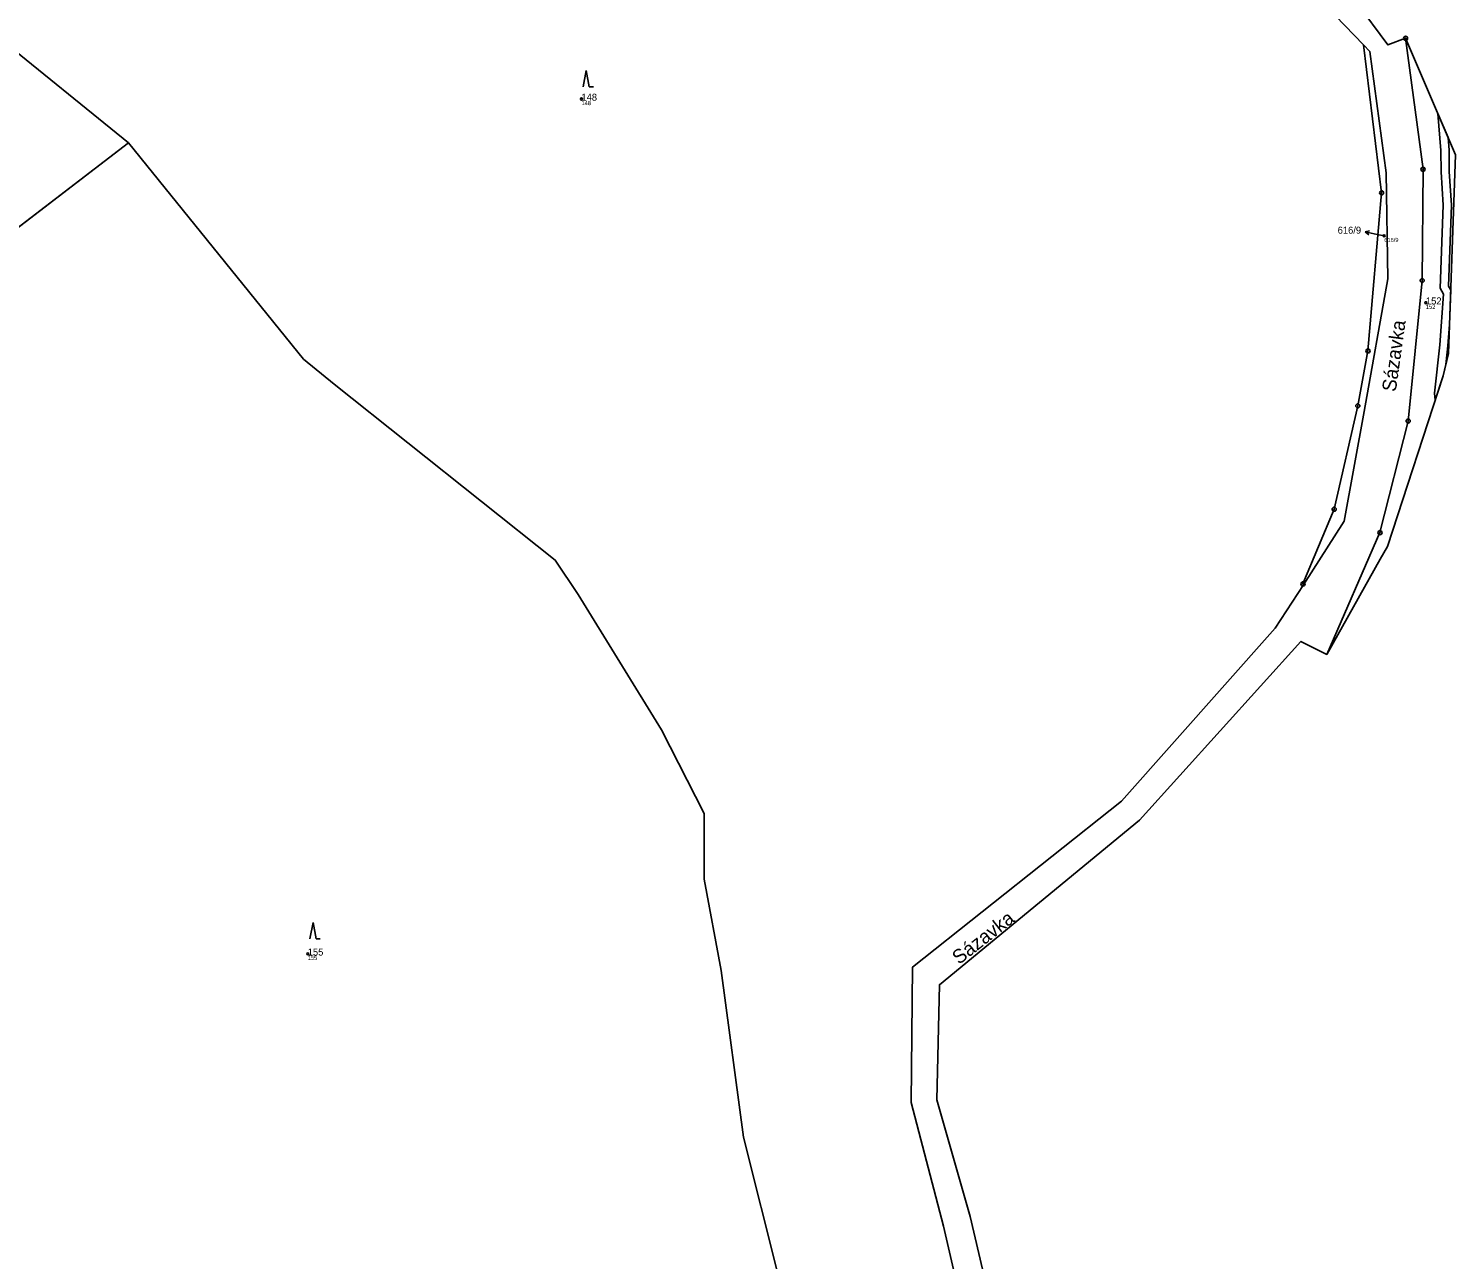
# Model space of a CAD drawing. Extents: x -680203 to -673936, y -1102717 to -1093650.
# Drawn here: x -677190.6 to -676844.1, y -1095262.7 to -1094963.8 of the extents above; entities that cross this region are included whole.
import ezdxf

# ---------------------------------------------------------------- set-up
doc = ezdxf.new("R2010")
doc.units = 0
for name, color, linetype in [('Definiční body', 7, 'Continuous'), ('Kresba - hranice', 7, 'Continuous'), ('SOxx01xx_ŽSp_násyp_plocha', 7, 'Continuous'), ('SOxx02xx_Koleje_param další_Popis10', 7, 'Continuous'), ('SOxx02xx_Staničení_Popis10', 7, 'Continuous'), ('SOxxxxxx_Koleje_hlavní_body_Popis10', 7, 'Continuous'), ('SOxxxxxx_Koleje_LN_parametry_Popis10', 7, 'Continuous'), ('SOxxxxxx_Osa_bod_P', 7, 'Continuous'), ('x_prac', 7, 'Continuous')]:
    doc.layers.add(name, color=color, linetype=linetype)

msp = doc.modelspace()

# ---------------------------------------------------------------- linework, layer by layer
at = {"layer": 'Definiční body'}
for centre in [(-677056.35, -1094980.92), (-676861.42, -1095014.15), (-676851.3, -1095030.38), (-677122.8, -1095188.48)]:
    msp.add_circle(centre, 0.25, dxfattribs=at)
at = {"layer": 'Kresba - hranice'}
msp.add_lwpolyline([(-676948.46, -1095309.95), (-676961.94, -1095252.29), (-676970.07, -1095223.95), (-676969.41, -1095195.98), (-676920.83, -1095156.06), (-676881.64, -1095112.62), (-676875.4, -1095115.78), (-676862.43, -1095092.68), (-676860.63, -1095089.6), (-676847.12, -1095048.16), (-676845.83, -1095042.7), (-676844.13, -1094994.49), (-676856.24, -1094966.18), (-676860.57, -1094967.79), (-676868.26, -1094957.41)], dxfattribs=at)
at = {"layer": 'SOxx01xx_ŽSp_násyp_plocha'}
for points in [[(-676948.46, -1095309.95), (-676961.94, -1095252.29), (-676970.07, -1095223.95), (-676969.41, -1095195.98), (-676920.83, -1095156.06), (-676881.64, -1095112.62), (-676875.4, -1095115.78), (-676862.46, -1095086.22), (-676855.61, -1095059.11), (-676852.22, -1095024.99), (-676852, -1094997.98), (-676856.24, -1094966.18), (-676860.57, -1094967.79), (-676868.26, -1094957.41)], [(-676955, -1095312.9), (-676968.42, -1095254.63), (-676976.26, -1095224.61), (-676975.93, -1095191.7), (-676925.24, -1095151.39), (-676887.88, -1095109.45), (-676881.06, -1095098.86), (-676881.15, -1095098.66), (-676873.58, -1095080.53), (-676867.83, -1095055.43), (-676865.37, -1095042.08), (-676862.07, -1095003.71), (-676866.47, -1094967.76), (-676873.23, -1094960.69)], [(-676873.23, -1094960.69), (-676866.47, -1094967.76), (-676864.9, -1094969.41), (-676860.92, -1094998.88), (-676860.55, -1095024.57), (-676866.3, -1095056.77), (-676871.14, -1095083.44), (-676881.06, -1095098.86), (-676887.88, -1095109.45), (-676925.24, -1095151.39), (-676975.93, -1095191.7), (-676976.26, -1095224.61), (-676968.42, -1095254.63), (-676955, -1095312.9)], [(-677234.73, -1095044), (-677166.36, -1094991.59), (-677198.54, -1094965.52)], [(-677198.54, -1094965.52), (-677166.36, -1094991.59), (-677123.79, -1095044.07), (-677116.35, -1095050.18), (-677062.71, -1095092.89), (-677057.16, -1095101.25), (-677036.91, -1095134.07), (-677026.51, -1095154.44), (-677026.53, -1095170.4), (-677022.39, -1095192.53), (-677017.03, -1095233.05), (-677000.02, -1095300.71)], [(-677000.02, -1095300.71), (-677017.03, -1095233.05), (-677022.39, -1095192.53), (-677026.53, -1095170.4), (-677026.51, -1095154.44), (-677036.91, -1095134.07), (-677057.16, -1095101.25), (-677062.71, -1095092.89), (-677116.35, -1095050.18), (-677123.79, -1095044.07), (-677166.36, -1094991.59), (-677234.73, -1095044)]]:
    msp.add_lwpolyline(points, dxfattribs=at)
for points in [[(-676866.47, -1094967.76), (-676862.07, -1095003.71), (-676865.37, -1095042.08), (-676867.83, -1095055.43), (-676873.58, -1095080.53), (-676881.15, -1095098.66), (-676881.06, -1095098.86), (-676871.14, -1095083.44), (-676866.3, -1095056.77), (-676860.55, -1095024.57), (-676860.92, -1094998.88), (-676864.9, -1094969.41)], [(-676862.43, -1095092.68), (-676860.63, -1095089.6), (-676847.12, -1095048.16), (-676845.83, -1095042.7), (-676844.13, -1094994.49), (-676856.24, -1094966.18), (-676852, -1094997.98), (-676852.22, -1095024.99), (-676855.61, -1095059.11), (-676862.46, -1095086.22), (-676875.4, -1095115.78)]]:
    msp.add_lwpolyline(points, close=True, dxfattribs=at)
at = {"layer": 'SOxx02xx_Koleje_param další_Popis10'}
for centre, radius in [((-676856.24, -1094966.18), 0.5), ((-676856.24, -1094966.18), 0.0303), ((-676852, -1094997.98), 0.5), ((-676852, -1094997.98), 0.0303), ((-676862.07, -1095003.71), 0.5), ((-676862.07, -1095003.71), 0.0303), ((-676852.22, -1095024.99), 0.5), ((-676852.22, -1095024.99), 0.0303), ((-676865.37, -1095042.08), 0.5), ((-676865.37, -1095042.08), 0.0303), ((-676867.83, -1095055.43), 0.5), ((-676867.83, -1095055.43), 0.0303), ((-676855.61, -1095059.11), 0.5), ((-676855.61, -1095059.11), 0.0303), ((-676873.58, -1095080.53), 0.5), ((-676873.58, -1095080.53), 0.0303), ((-676862.46, -1095086.22), 0.5), ((-676862.46, -1095086.22), 0.0303), ((-676881.15, -1095098.66), 0.5), ((-676881.15, -1095098.66), 0.0303)]:
    msp.add_circle(centre, radius, dxfattribs=at)
at = {"layer": 'SOxx02xx_Staničení_Popis10'}
for p, q in [((-676866.06, -1095013.18), (-676864.97, -1095012.89)), ((-676863.12, -1095013.8), (-676866.06, -1095013.18)), ((-676866.06, -1095013.18), (-676865.18, -1095013.87)), ((-676861.42, -1095014.15), (-676863.12, -1095013.8))]:
    msp.add_line(p, q, dxfattribs=at)
at = {"layer": 'SOxxxxxx_Koleje_hlavní_body_Popis10'}
for p, q in [((-677055.2, -1094973.98), (-677055.95, -1094977.98)), ((-677054.45, -1094977.98), (-677055.2, -1094973.98)), ((-677054.45, -1094977.98), (-677053.45, -1094977.98)), ((-677121.51, -1095180.88), (-677122.26, -1095184.88)), ((-677120.76, -1095184.88), (-677121.51, -1095180.88)), ((-677120.76, -1095184.88), (-677119.76, -1095184.88))]:
    msp.add_line(p, q, dxfattribs=at)
at = {"layer": 'SOxxxxxx_Koleje_LN_parametry_Popis10'}
msp.add_lwpolyline([(-676845.58, -1095035.68), (-676845.29, -1095027.33), (-676845.82, -1095026.37), (-676845.08, -1095006.7), (-676845.62, -1094998.5), (-676845.68, -1094993.31), (-676845.94, -1094990.27), (-676848.44, -1094984.42), (-676847.68, -1094993.41), (-676847.62, -1094998.58), (-676847.08, -1095006.72), (-676847.84, -1095026.85), (-676847.04, -1095028.29), (-676847.96, -1095040.64), (-676849.25, -1095052.36), (-676849.05, -1095054.08), (-676847.12, -1095048.16), (-676846.47, -1095045.41), (-676845.96, -1095040.82)], close=True, dxfattribs=at)
at = {"layer": 'x_prac'}
for p, q in [((-676866.47, -1094967.76), (-676873.23, -1094960.69)), ((-676866.47, -1094967.76), (-676864.9, -1094969.41)), ((-677234.73, -1095044), (-677166.36, -1094991.59)), ((-676871.14, -1095083.44), (-676881.06, -1095098.86)), ((-676887.88, -1095109.45), (-676881.06, -1095098.86))]:
    msp.add_line(p, q, dxfattribs=at)
for points in [[(-676856.24, -1094966.18), (-676860.57, -1094967.79), (-676868.26, -1094957.41), (-676892.21, -1094933.3), (-676930.33, -1094909.1), (-676955.82, -1094898.68), (-677002.77, -1094880.51), (-677016.94, -1094870.42), (-677003.85, -1094821.55), (-677012.57, -1094801.83), (-677032.4, -1094802.81), (-677073.19, -1094745.12), (-677097.74, -1094724.62), (-677099.85, -1094703.21), (-677104.51, -1094637.47), (-677100.58, -1094612.95), (-677115.15, -1094584.73), (-677092.31, -1094527.55), (-677090.39, -1094475.53)], [(-677166.36, -1094991.59), (-677198.54, -1094965.52), (-677232.77, -1094932.97), (-677270.13, -1094914.94), (-677288.85, -1094880.61), (-677320.73, -1094830.89), (-677326.03, -1094810.68), (-677317.19, -1094790.01), (-677312.87, -1094790.44)], [(-676881.06, -1095098.86), (-676881.15, -1095098.66), (-676873.58, -1095080.53), (-676867.83, -1095055.43), (-676865.37, -1095042.08), (-676862.07, -1095003.71), (-676866.47, -1094967.76)], [(-676856.24, -1094966.18), (-676852, -1094997.98), (-676852.22, -1095024.99), (-676855.61, -1095059.11), (-676862.46, -1095086.22), (-676875.4, -1095115.78)], [(-676875.4, -1095115.78), (-676862.43, -1095092.68), (-676860.63, -1095089.6), (-676847.12, -1095048.16), (-676845.83, -1095042.7), (-676844.13, -1094994.49), (-676856.24, -1094966.18)], [(-676864.9, -1094969.41), (-676860.92, -1094998.88), (-676860.55, -1095024.57), (-676866.3, -1095056.77), (-676871.14, -1095083.44)], [(-677166.36, -1094991.59), (-677123.79, -1095044.07), (-677116.35, -1095050.18), (-677062.71, -1095092.89), (-677057.16, -1095101.25), (-677036.91, -1095134.07), (-677026.51, -1095154.44), (-677026.53, -1095170.4), (-677022.39, -1095192.53), (-677017.03, -1095233.05), (-677000.02, -1095300.71), (-676963.17, -1095392.69)], [(-676931.1, -1095365.67), (-676955, -1095312.9), (-676968.42, -1095254.63), (-676976.26, -1095224.61), (-676975.93, -1095191.7), (-676925.24, -1095151.39), (-676887.88, -1095109.45)], [(-676920.94, -1095542.75), (-676923.66, -1095516.82), (-676898.17, -1095440.51), (-676900.72, -1095413.39), (-676924.17, -1095363.13), (-676948.46, -1095309.95), (-676961.94, -1095252.29), (-676970.07, -1095223.95), (-676969.41, -1095195.98), (-676920.83, -1095156.06), (-676881.64, -1095112.62), (-676875.4, -1095115.78)]]:
    msp.add_lwpolyline(points, dxfattribs=at)

# ---------------------------------------------------------------- texts
at = {"layer": 'Definiční body'}
for s, p in [('148', (-677056.35, -1094982.41)), ('616/9', (-676861.42, -1095015.64)), ('152', (-676851.3, -1095031.87)), ('155', (-677122.8, -1095189.97))]:
    msp.add_text(s, height=1, dxfattribs=at).set_placement(p)
at = {"layer": 'SOxx02xx_Staničení_Popis10'}
for rotation, p in [(82, (-676858.63, -1095052.14)), (38, (-676964.66, -1095191.23))]:
    msp.add_text('Sázavka', height=3.4, rotation=rotation, dxfattribs=at).set_placement(p)
at = {"layer": 'SOxxxxxx_Osa_bod_P'}
for s, p in [('148', (-677056.35, -1094981.34)), ('616/9', (-676872.73, -1095013.62)), ('152', (-676851.3, -1095030.8)), ('155', (-677122.8, -1095188.91))]:
    msp.add_text(s, height=1.7, dxfattribs=at).set_placement(p)

doc.saveas('drawing.dxf')
